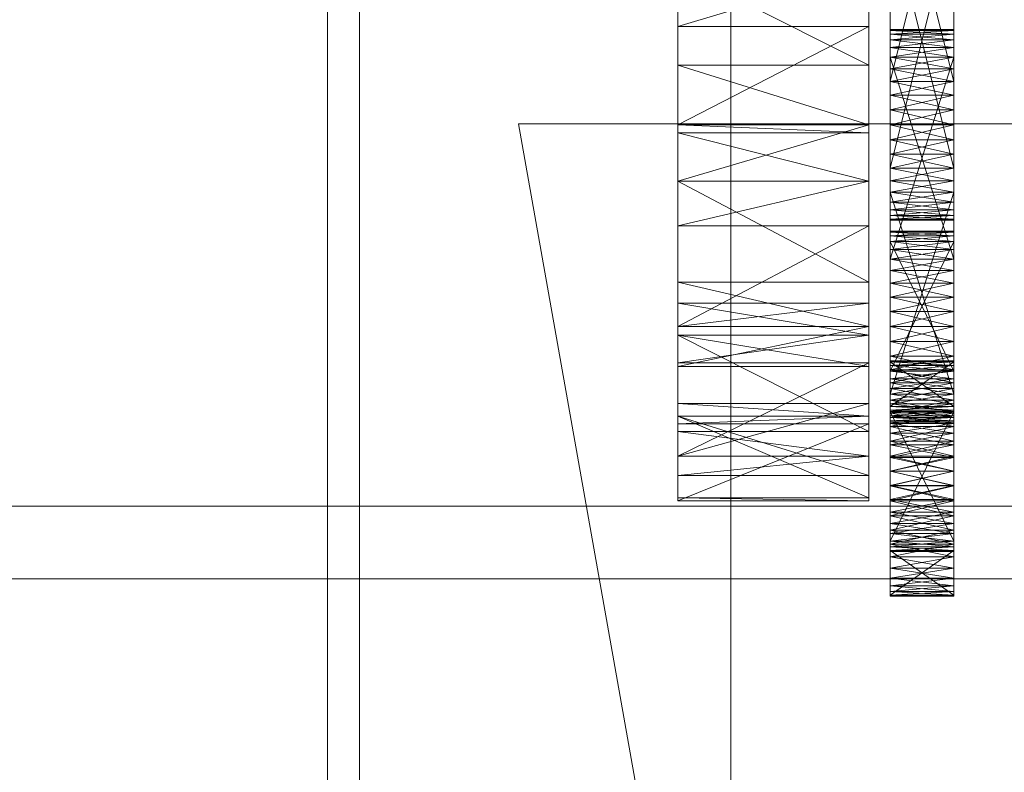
# Model space of a CAD drawing. Header units: millimetres. Extents: x -4738 to 65662, y -68080 to 6847.
# Tile 418 of 656: x 1368 to 1461, y -33625 to -33554. Entities that reach past the tile are written whole.
import ezdxf

# ---------------------------------------------------------------- set-up
doc = ezdxf.new("R2010")
doc.units = ezdxf.units.MM
for name, color, linetype, lineweight in [('COTAS_O', 1, 'Continuous', 0), ('frontal_C03', 7, 'Continuous', 0), ('frontal_secador', 7, 'Continuous', 0), ('frontal_tolva', 7, 'Continuous', 0)]:
    doc.layers.add(name, color=color, linetype=linetype, lineweight=lineweight)
doc.dimstyles.new('R19_100', dxfattribs={"dimtxt": 250, "dimasz": 150, "dimexe": 150, "dimexo": 80, "dimgap": 100, "dimtad": 1, "dimtih": 1, "dimtoh": 1, "dimdsep": 46, "dimcen": 0.09, "dimadec": 0, "dimazin": 0, "dimtfac": 1, "dimtdec": 4, "dimtofl": 0, "dimtmove": 0, "dimatfit": 3, "dimfxl": 1, "dimtolj": 1, "dimtzin": 0, "dimarcsym": 0})

# ---------------------------------------------------------------- blocks, each defined once
blk = doc.blocks.new('DIM_R31_48')
at = {"layer": 'COTAS_O'}
for p, q in [((-1725, -33700), (-1575, -33655)), ((1725, -33700), (1575, -33655)), ((-1725, -34400), (-1725, -33700)), ((-1725, -33700), (1725, -33700)), ((-1725, -33700), (-1575, -33745)), ((1725, -33700), (1575, -33745)), ((1725, -34400), (1725, -33700))]:
    blk.add_line(p, q, dxfattribs=at)
blk.add_text('3450 O', height=250, dxfattribs=at).set_placement((0, -33600))

msp = doc.modelspace()

# ---------------------------------------------------------------- linework, layer by layer
at = {"layer": 'frontal_C03'}
for p, q in [((1435, -34954.179), (1435, -32259.264)), ((1435, -32263.162), (1435, -34958.077)), ((1435, -35437.51), (1435, -32742.595)), ((1435, -32746.492), (1435, -35441.408)), ((1415, -33563.95), (1485, -33563.95)), ((1845, -35988), (1415, -33563.95))]:
    msp.add_line(p, q, dxfattribs=at)
at = {"layer": 'frontal_secador'}
for p, q in [((1400, -36000), (1400, -33000)), ((1397, -35940), (1397, -33075)), ((1400, -36000), (1400, -33075)), ((1400, -34600), (1400, -33075)), ((1400, -35940), (1400, -33075)), ((1400, -34650), (1400, -33075)), ((1400, -36000), (1400, -33250)), ((1430, -33591.527), (1430, -33457.639)), ((1448, -33457.639), (1448, -33591.527)), ((1430, -33525.858), (1430, -33569.361)), ((1430, -33525.858), (1430, -33591.527)), ((1448, -33569.361), (1448, -33525.858)), ((1448, -33591.527), (1448, -33525.858)), ((1450, -33531.516), (1450, -33562.642)), ((1456, -33562.642), (1456, -33531.516)), ((1450, -33561.268), (1450, -33533.711)), ((1450, -33566.831), (1450, -33533.711)), ((1450, -33573.05), (1450, -33533.711)), ((1456, -33533.711), (1456, -33561.268)), ((1456, -33533.711), (1456, -33566.831)), ((1456, -33533.711), (1456, -33573.05)), ((1450, -33534.785), (1450, -33559.964)), ((1450, -33534.785), (1450, -33562.642)), ((1450, -33570.414), (1450, -33534.785)), ((1456, -33559.964), (1456, -33534.785)), ((1456, -33562.642), (1456, -33534.785)), ((1456, -33534.785), (1456, -33570.414)), ((1450, -33561.268), (1450, -33535.99)), ((1450, -33535.99), (1450, -33559.964)), ((1456, -33535.99), (1450, -33559.964)), ((1456, -33559.964), (1450, -33535.99)), ((1456, -33535.99), (1456, -33561.268)), ((1456, -33559.964), (1456, -33535.99)), ((1450, -33570.414), (1450, -33540.075)), ((1456, -33540.075), (1456, -33570.414)), ((1450, -33541.483), (1450, -33569.34)), ((1450, -33541.483), (1450, -33571.331)), ((1450, -33541.483), (1450, -33573.05)), ((1456, -33569.34), (1456, -33541.483)), ((1456, -33571.331), (1456, -33541.483)), ((1456, -33573.05), (1456, -33541.483)), ((1450, -33568.135), (1450, -33542.857)), ((1450, -33570.414), (1450, -33542.857)), ((1456, -33542.857), (1456, -33568.135)), ((1456, -33542.857), (1456, -33570.414)), ((1450, -33544.161), (1450, -33569.34)), ((1450, -33568.135), (1450, -33544.161)), ((1456, -33568.135), (1450, -33544.161)), ((1456, -33544.161), (1450, -33568.135)), ((1456, -33569.34), (1456, -33544.161)), ((1456, -33544.161), (1456, -33568.135)), ((1430, -33549.365), (1430, -33564.806)), ((1430, -33558.435), (1430, -33549.365)), ((1430, -33569.361), (1430, -33549.365)), ((1430, -33549.365), (1430, -33554.777)), ((1430, -33583.889), (1430, -33549.365)), ((1430, -33591.527), (1430, -33549.365)), ((1448, -33549.365), (1430, -33554.777)), ((1448, -33558.435), (1430, -33549.365)), ((1448, -33564.806), (1448, -33549.365)), ((1448, -33549.365), (1448, -33558.435)), ((1448, -33549.365), (1448, -33569.361)), ((1448, -33554.777), (1448, -33549.365)), ((1448, -33549.365), (1448, -33583.889)), ((1448, -33549.365), (1448, -33591.527)), ((1430, -33569.353), (1430, -33554.777)), ((1430, -33554.777), (1430, -33564.05)), ((1430, -33569.361), (1430, -33554.777)), ((1448, -33554.777), (1430, -33554.777)), ((1448, -33554.777), (1430, -33564.05)), ((1448, -33554.777), (1448, -33569.353)), ((1448, -33564.05), (1448, -33554.777)), ((1448, -33554.777), (1448, -33569.361)), ((1450, -33555.16), (1450, -33555.05)), ((1456, -33555.16), (1450, -33555.05)), ((1456, -33555.05), (1450, -33555.05)), ((1456, -33555.05), (1450, -33555.16)), ((1450, -33555.05), (1450, -33555.49)), ((1450, -33555.05), (1450, -33556.768)), ((1450, -33555.05), (1450, -33578.99)), ((1450, -33561.268), (1450, -33555.05)), ((1450, -33555.16), (1450, -33556.031)), ((1450, -33555.49), (1450, -33555.16)), ((1450, -33555.16), (1450, -33557.686)), ((1456, -33555.49), (1450, -33555.16)), ((1456, -33555.16), (1450, -33555.16)), ((1456, -33555.16), (1450, -33555.49)), ((1450, -33556.031), (1450, -33555.49)), ((1456, -33556.031), (1450, -33555.49)), ((1456, -33555.49), (1450, -33555.49)), ((1456, -33555.49), (1450, -33556.031)), ((1450, -33555.49), (1450, -33556.768)), ((1456, -33555.16), (1456, -33555.05)), ((1456, -33555.49), (1456, -33555.05)), ((1456, -33556.768), (1456, -33555.05)), ((1456, -33578.99), (1456, -33555.05)), ((1456, -33555.05), (1456, -33561.268)), ((1456, -33556.031), (1456, -33555.16)), ((1456, -33555.16), (1456, -33555.49)), ((1456, -33557.686), (1456, -33555.16)), ((1456, -33555.49), (1456, -33556.031)), ((1456, -33556.768), (1456, -33555.49)), ((1450, -33556.031), (1450, -33557.686)), ((1450, -33556.768), (1450, -33556.031)), ((1450, -33577.785), (1450, -33556.031)), ((1450, -33583.075), (1450, -33556.031)), ((1450, -33556.031), (1450, -33568.135)), ((1450, -33591.635), (1450, -33556.031)), ((1456, -33556.768), (1450, -33556.031)), ((1456, -33556.031), (1450, -33556.031)), ((1456, -33556.031), (1450, -33556.768)), ((1450, -33557.686), (1450, -33556.768)), ((1456, -33557.686), (1450, -33556.768)), ((1456, -33556.768), (1450, -33556.768)), ((1456, -33556.768), (1450, -33557.686)), ((1450, -33556.768), (1450, -33576.711)), ((1450, -33558.76), (1450, -33556.768)), ((1450, -33556.768), (1450, -33578.99)), ((1450, -33561.268), (1450, -33556.768)), ((1456, -33557.686), (1456, -33556.031)), ((1456, -33556.031), (1456, -33556.768)), ((1456, -33556.031), (1456, -33577.785)), ((1456, -33556.031), (1456, -33583.075)), ((1456, -33568.135), (1456, -33556.031)), ((1456, -33556.031), (1456, -33591.635)), ((1456, -33556.768), (1456, -33557.686)), ((1456, -33576.711), (1456, -33556.768)), ((1456, -33556.768), (1456, -33558.76)), ((1456, -33578.99), (1456, -33556.768)), ((1456, -33556.768), (1456, -33561.268)), ((1450, -33557.686), (1450, -33559.964)), ((1450, -33558.76), (1450, -33557.686)), ((1450, -33577.785), (1450, -33557.686)), ((1450, -33557.686), (1450, -33576.711)), ((1450, -33557.686), (1450, -33562.642)), ((1450, -33557.686), (1450, -33568.135)), ((1456, -33558.76), (1450, -33557.686)), ((1456, -33557.686), (1450, -33557.686)), ((1456, -33557.686), (1450, -33576.711)), ((1456, -33576.711), (1450, -33557.686)), ((1456, -33557.686), (1450, -33558.76)), ((1456, -33559.964), (1456, -33557.686)), ((1456, -33557.686), (1456, -33558.76)), ((1456, -33557.686), (1456, -33577.785)), ((1456, -33576.711), (1456, -33557.686)), ((1456, -33562.642), (1456, -33557.686)), ((1456, -33568.135), (1456, -33557.686)), ((1430, -33558.435), (1430, -33564.806)), ((1430, -33564.05), (1430, -33558.435)), ((1448, -33564.05), (1430, -33558.435)), ((1448, -33558.435), (1430, -33558.435)), ((1448, -33564.806), (1448, -33558.435)), ((1448, -33558.435), (1448, -33564.05)), ((1450, -33559.964), (1450, -33558.76)), ((1456, -33559.964), (1450, -33558.76)), ((1456, -33558.76), (1450, -33558.76)), ((1450, -33561.268), (1450, -33558.76)), ((1456, -33558.76), (1450, -33559.964)), ((1456, -33558.76), (1456, -33559.964)), ((1456, -33558.76), (1456, -33561.268)), ((1450, -33559.964), (1450, -33561.268)), ((1456, -33559.964), (1450, -33559.964)), ((1456, -33559.964), (1450, -33561.268)), ((1450, -33559.964), (1450, -33562.642)), ((1456, -33561.268), (1450, -33559.964)), ((1456, -33561.268), (1456, -33559.964)), ((1456, -33562.642), (1456, -33559.964)), ((1450, -33564.05), (1450, -33561.268)), ((1450, -33561.268), (1450, -33562.642)), ((1450, -33566.831), (1450, -33561.268)), ((1456, -33561.268), (1450, -33561.268)), ((1456, -33561.268), (1450, -33562.642)), ((1456, -33562.642), (1450, -33561.268)), ((1450, -33591.094), (1450, -33561.268)), ((1450, -33561.268), (1450, -33578.99)), ((1456, -33561.268), (1456, -33564.05)), ((1456, -33562.642), (1456, -33561.268)), ((1456, -33561.268), (1456, -33566.831)), ((1456, -33561.268), (1456, -33591.094)), ((1456, -33578.99), (1456, -33561.268)), ((1450, -33562.642), (1450, -33564.05)), ((1456, -33562.642), (1450, -33562.642)), ((1456, -33562.642), (1450, -33564.05)), ((1450, -33562.642), (1450, -33565.458)), ((1450, -33562.642), (1450, -33568.135)), ((1456, -33564.05), (1450, -33562.642)), ((1450, -33562.642), (1450, -33572.069)), ((1450, -33562.642), (1450, -33570.414)), ((1456, -33564.05), (1456, -33562.642)), ((1456, -33565.458), (1456, -33562.642)), ((1456, -33568.135), (1456, -33562.642)), ((1456, -33572.069), (1456, -33562.642)), ((1456, -33570.414), (1456, -33562.642)), ((1430, -33564.05), (1430, -33569.353)), ((1430, -33564.806), (1430, -33564.05)), ((1448, -33564.05), (1430, -33564.05)), ((1448, -33564.05), (1430, -33569.353)), ((1448, -33564.806), (1430, -33564.05)), ((1448, -33569.353), (1448, -33564.05)), ((1448, -33564.05), (1448, -33564.806)), ((1450, -33566.831), (1450, -33564.05)), ((1450, -33564.05), (1450, -33565.458)), ((1456, -33564.05), (1450, -33564.05)), ((1456, -33564.05), (1450, -33565.458)), ((1456, -33565.458), (1450, -33564.05)), ((1456, -33564.05), (1456, -33566.831)), ((1456, -33565.458), (1456, -33564.05)), ((1430, -33569.361), (1430, -33564.806)), ((1448, -33569.361), (1430, -33564.806)), ((1448, -33564.806), (1430, -33564.806)), ((1448, -33564.806), (1448, -33569.361)), ((1450, -33565.458), (1450, -33566.831)), ((1456, -33565.458), (1450, -33565.458)), ((1456, -33565.458), (1450, -33566.831)), ((1450, -33565.458), (1450, -33568.135)), ((1456, -33566.831), (1450, -33565.458)), ((1456, -33566.831), (1456, -33565.458)), ((1456, -33568.135), (1456, -33565.458)), ((1450, -33569.34), (1450, -33566.831)), ((1450, -33566.831), (1450, -33568.135)), ((1450, -33571.331), (1450, -33566.831)), ((1450, -33573.05), (1450, -33566.831)), ((1456, -33566.831), (1450, -33566.831)), ((1456, -33566.831), (1450, -33568.135)), ((1456, -33568.135), (1450, -33566.831)), ((1450, -33591.094), (1450, -33566.831)), ((1456, -33566.831), (1456, -33569.34)), ((1456, -33568.135), (1456, -33566.831)), ((1456, -33566.831), (1456, -33571.331)), ((1456, -33566.831), (1456, -33573.05)), ((1456, -33566.831), (1456, -33591.094)), ((1450, -33569.34), (1450, -33568.135)), ((1456, -33568.135), (1450, -33568.135)), ((1456, -33568.135), (1450, -33569.34)), ((1456, -33569.34), (1450, -33568.135)), ((1450, -33568.135), (1450, -33570.414)), ((1450, -33568.135), (1450, -33590.357)), ((1450, -33568.135), (1450, -33591.635)), ((1450, -33568.135), (1450, -33572.069)), ((1456, -33568.135), (1456, -33569.34)), ((1456, -33570.414), (1456, -33568.135)), ((1456, -33590.357), (1456, -33568.135)), ((1456, -33591.635), (1456, -33568.135)), ((1456, -33572.069), (1456, -33568.135)), ((1448, -33569.353), (1430, -33569.353)), ((1448, -33569.353), (1430, -33569.361)), ((1430, -33569.361), (1430, -33580.859)), ((1430, -33578.895), (1430, -33569.361)), ((1430, -33583.889), (1430, -33569.361)), ((1430, -33569.361), (1430, -33573.572)), ((1430, -33569.361), (1430, -33591.527)), ((1448, -33569.361), (1430, -33569.361)), ((1448, -33569.361), (1430, -33573.572)), ((1448, -33578.895), (1430, -33569.361)), ((1448, -33580.859), (1448, -33569.361)), ((1448, -33569.361), (1448, -33578.895)), ((1448, -33569.361), (1448, -33583.889)), ((1448, -33573.572), (1448, -33569.361)), ((1448, -33591.527), (1448, -33569.361)), ((1450, -33571.331), (1450, -33569.34)), ((1450, -33569.34), (1450, -33570.414)), ((1456, -33569.34), (1450, -33569.34)), ((1456, -33569.34), (1450, -33570.414)), ((1456, -33570.414), (1450, -33569.34)), ((1450, -33589.439), (1450, -33569.34)), ((1450, -33591.094), (1450, -33569.34)), ((1456, -33569.34), (1456, -33571.331)), ((1456, -33570.414), (1456, -33569.34)), ((1456, -33569.34), (1456, -33589.439)), ((1456, -33569.34), (1456, -33591.094)), ((1450, -33570.414), (1450, -33571.331)), ((1456, -33570.414), (1450, -33570.414)), ((1456, -33570.414), (1450, -33571.331)), ((1456, -33571.331), (1450, -33570.414)), ((1450, -33570.414), (1450, -33590.357)), ((1450, -33589.439), (1450, -33570.414)), ((1456, -33589.439), (1450, -33570.414)), ((1456, -33570.414), (1450, -33589.439)), ((1450, -33572.069), (1450, -33570.414)), ((1450, -33572.939), (1450, -33570.414)), ((1456, -33571.331), (1456, -33570.414)), ((1456, -33590.357), (1456, -33570.414)), ((1456, -33570.414), (1456, -33589.439)), ((1456, -33570.414), (1456, -33572.069)), ((1456, -33570.414), (1456, -33572.939)), ((1450, -33572.609), (1450, -33571.331)), ((1450, -33571.331), (1450, -33572.069)), ((1450, -33573.05), (1450, -33571.331)), ((1456, -33571.331), (1450, -33571.331)), ((1456, -33571.331), (1450, -33572.069)), ((1456, -33572.069), (1450, -33571.331)), ((1456, -33571.331), (1456, -33572.609)), ((1456, -33572.069), (1456, -33571.331)), ((1456, -33571.331), (1456, -33573.05)), ((1450, -33572.069), (1450, -33572.609)), ((1456, -33572.069), (1450, -33572.069)), ((1456, -33572.069), (1450, -33572.609)), ((1456, -33572.609), (1450, -33572.069)), ((1450, -33572.939), (1450, -33572.069)), ((1450, -33573.05), (1450, -33572.609)), ((1450, -33572.609), (1450, -33572.939)), ((1456, -33572.609), (1450, -33572.609)), ((1456, -33572.609), (1450, -33572.939)), ((1456, -33572.939), (1450, -33572.609)), ((1456, -33572.609), (1456, -33572.069)), ((1456, -33572.069), (1456, -33572.939)), ((1456, -33572.609), (1456, -33573.05)), ((1456, -33572.939), (1456, -33572.609)), ((1430, -33586.827), (1430, -33573.572)), ((1430, -33573.572), (1430, -33583.075)), ((1430, -33583.889), (1430, -33573.572)), ((1448, -33573.572), (1430, -33573.572)), ((1448, -33573.572), (1430, -33583.075)), ((1448, -33573.572), (1448, -33586.827)), ((1448, -33583.075), (1448, -33573.572)), ((1448, -33573.572), (1448, -33583.889)), ((1450, -33572.939), (1450, -33573.05)), ((1456, -33572.939), (1450, -33572.939)), ((1456, -33572.939), (1450, -33573.05)), ((1456, -33573.05), (1450, -33572.939)), ((1456, -33573.05), (1450, -33573.05)), ((1456, -33573.05), (1456, -33572.939)), ((1450, -33574.186), (1450, -33574.075)), ((1456, -33574.186), (1450, -33574.075)), ((1456, -33574.075), (1450, -33574.075)), ((1456, -33574.075), (1450, -33574.186)), ((1450, -33574.075), (1450, -33574.516)), ((1450, -33574.186), (1450, -33575.056)), ((1450, -33574.516), (1450, -33574.186)), ((1450, -33588.01), (1450, -33574.186)), ((1450, -33574.186), (1450, -33578.99)), ((1450, -33592.51), (1450, -33574.186)), ((1450, -33574.186), (1450, -33589.439)), ((1450, -33602.572), (1450, -33574.186)), ((1456, -33574.516), (1450, -33574.186)), ((1456, -33574.186), (1450, -33574.186)), ((1456, -33574.186), (1450, -33574.516)), ((1456, -33574.186), (1456, -33574.075)), ((1456, -33574.516), (1456, -33574.075)), ((1456, -33575.056), (1456, -33574.186)), ((1456, -33574.186), (1456, -33574.516)), ((1456, -33574.186), (1456, -33588.01)), ((1456, -33578.99), (1456, -33574.186)), ((1456, -33574.186), (1456, -33592.51)), ((1456, -33589.439), (1456, -33574.186)), ((1456, -33574.186), (1456, -33602.572)), ((1450, -33575.056), (1450, -33574.516)), ((1456, -33575.056), (1450, -33574.516)), ((1456, -33574.516), (1450, -33574.516)), ((1456, -33574.516), (1450, -33575.056)), ((1450, -33574.516), (1450, -33587.272)), ((1450, -33575.794), (1450, -33574.516)), ((1450, -33574.516), (1450, -33588.927)), ((1450, -33577.785), (1450, -33574.516)), ((1450, -33583.075), (1450, -33574.516)), ((1450, -33575.056), (1450, -33576.711)), ((1450, -33575.794), (1450, -33575.056)), ((1450, -33588.01), (1450, -33575.056)), ((1450, -33575.056), (1450, -33587.272)), ((1450, -33575.056), (1450, -33578.99)), ((1456, -33575.794), (1450, -33575.056)), ((1456, -33575.056), (1450, -33575.056)), ((1456, -33575.056), (1450, -33587.272)), ((1456, -33587.272), (1450, -33575.056)), ((1456, -33575.056), (1450, -33575.794)), ((1456, -33574.516), (1456, -33575.056)), ((1456, -33587.272), (1456, -33574.516)), ((1456, -33574.516), (1456, -33575.794)), ((1456, -33588.927), (1456, -33574.516)), ((1456, -33574.516), (1456, -33577.785)), ((1456, -33574.516), (1456, -33583.075)), ((1456, -33576.711), (1456, -33575.056)), ((1456, -33575.056), (1456, -33575.794)), ((1456, -33575.056), (1456, -33588.01)), ((1456, -33587.272), (1456, -33575.056)), ((1456, -33578.99), (1456, -33575.056)), ((1450, -33576.711), (1450, -33575.794)), ((1456, -33576.711), (1450, -33575.794)), ((1456, -33575.794), (1450, -33575.794)), ((1450, -33577.785), (1450, -33575.794)), ((1456, -33575.794), (1450, -33576.711)), ((1456, -33575.794), (1456, -33576.711)), ((1456, -33575.794), (1456, -33577.785)), ((1450, -33576.711), (1450, -33577.785)), ((1456, -33576.711), (1450, -33576.711)), ((1456, -33576.711), (1450, -33577.785)), ((1450, -33576.711), (1450, -33578.99)), ((1456, -33577.785), (1450, -33576.711)), ((1456, -33577.785), (1456, -33576.711)), ((1456, -33578.99), (1456, -33576.711)), ((1450, -33580.294), (1450, -33577.785)), ((1450, -33577.785), (1450, -33578.99)), ((1450, -33583.075), (1450, -33577.785)), ((1456, -33577.785), (1450, -33577.785)), ((1456, -33577.785), (1450, -33578.99)), ((1456, -33578.99), (1450, -33577.785)), ((1456, -33577.785), (1456, -33580.294)), ((1456, -33578.99), (1456, -33577.785)), ((1456, -33577.785), (1456, -33583.075)), ((1430, -33578.895), (1430, -33580.859)), ((1430, -33583.075), (1430, -33578.895)), ((1448, -33583.075), (1430, -33578.895)), ((1448, -33578.895), (1430, -33578.895)), ((1448, -33580.859), (1448, -33578.895)), ((1448, -33578.895), (1448, -33583.075)), ((1450, -33578.99), (1450, -33580.294)), ((1456, -33578.99), (1450, -33578.99)), ((1456, -33578.99), (1450, -33580.294)), ((1450, -33578.99), (1450, -33581.667)), ((1450, -33578.99), (1450, -33584.483)), ((1450, -33578.99), (1450, -33589.439)), ((1456, -33580.294), (1450, -33578.99)), ((1450, -33578.99), (1450, -33591.094)), ((1456, -33580.294), (1456, -33578.99)), ((1456, -33581.667), (1456, -33578.99)), ((1456, -33584.483), (1456, -33578.99)), ((1456, -33589.439), (1456, -33578.99)), ((1456, -33591.094), (1456, -33578.99)), ((1430, -33580.859), (1430, -33583.075)), ((1430, -33583.889), (1430, -33580.859)), ((1448, -33583.889), (1430, -33580.859)), ((1448, -33580.859), (1430, -33580.859)), ((1448, -33580.859), (1430, -33583.075)), ((1448, -33583.075), (1448, -33580.859)), ((1448, -33580.859), (1448, -33583.889)), ((1450, -33583.075), (1450, -33580.294)), ((1450, -33580.294), (1450, -33581.667)), ((1456, -33580.294), (1450, -33580.294)), ((1456, -33580.294), (1450, -33581.667)), ((1456, -33581.667), (1450, -33580.294)), ((1456, -33580.294), (1456, -33583.075)), ((1456, -33581.667), (1456, -33580.294)), ((1450, -33581.667), (1450, -33583.075)), ((1456, -33581.667), (1450, -33581.667)), ((1456, -33581.667), (1450, -33583.075)), ((1450, -33581.667), (1450, -33584.483)), ((1456, -33583.075), (1450, -33581.667)), ((1456, -33583.075), (1456, -33581.667)), ((1456, -33584.483), (1456, -33581.667)), ((1430, -33583.075), (1430, -33586.827)), ((1448, -33583.075), (1430, -33583.075)), ((1448, -33583.075), (1430, -33586.827)), ((1448, -33586.827), (1448, -33583.075)), ((1450, -33585.857), (1450, -33583.075)), ((1450, -33583.075), (1450, -33584.483)), ((1450, -33588.365), (1450, -33583.075)), ((1450, -33591.635), (1450, -33583.075)), ((1456, -33583.075), (1450, -33583.075)), ((1456, -33583.075), (1450, -33584.483)), ((1456, -33584.483), (1450, -33583.075)), ((1450, -33604.18), (1450, -33583.075)), ((1450, -33583.075), (1450, -33588.927)), ((1456, -33583.075), (1456, -33585.857)), ((1456, -33584.483), (1456, -33583.075)), ((1456, -33583.075), (1456, -33588.365)), ((1456, -33583.075), (1456, -33591.635)), ((1456, -33583.075), (1456, -33604.18)), ((1456, -33588.927), (1456, -33583.075)), ((1430, -33586.827), (1430, -33583.889)), ((1430, -33583.889), (1430, -33590.317)), ((1430, -33592.954), (1430, -33583.889)), ((1430, -33591.527), (1430, -33583.889)), ((1430, -33583.889), (1430, -33586.487)), ((1448, -33586.827), (1430, -33583.889)), ((1448, -33583.889), (1430, -33583.889)), ((1448, -33583.889), (1430, -33586.487)), ((1448, -33592.954), (1430, -33583.889)), ((1448, -33583.889), (1448, -33586.827)), ((1448, -33590.317), (1448, -33583.889)), ((1448, -33583.889), (1448, -33592.954)), ((1448, -33583.889), (1448, -33591.527)), ((1448, -33586.487), (1448, -33583.889)), ((1450, -33584.483), (1450, -33585.857)), ((1456, -33584.483), (1450, -33584.483)), ((1456, -33584.483), (1450, -33585.857)), ((1450, -33584.483), (1450, -33587.161)), ((1450, -33584.483), (1450, -33589.439)), ((1456, -33585.857), (1450, -33584.483)), ((1456, -33585.857), (1456, -33584.483)), ((1456, -33587.161), (1456, -33584.483)), ((1456, -33589.439), (1456, -33584.483)), ((1430, -33597.124), (1430, -33586.487)), ((1430, -33586.487), (1430, -33595.291)), ((1430, -33591.527), (1430, -33586.487)), ((1448, -33586.487), (1430, -33586.487)), ((1448, -33586.487), (1430, -33595.291)), ((1448, -33586.487), (1448, -33597.124)), ((1448, -33595.291), (1448, -33586.487)), ((1448, -33586.487), (1448, -33591.527)), ((1450, -33588.365), (1450, -33585.857)), ((1450, -33585.857), (1450, -33587.161)), ((1456, -33585.857), (1450, -33585.857)), ((1456, -33585.857), (1450, -33587.161)), ((1456, -33587.161), (1450, -33585.857)), ((1450, -33586.402), (1450, -33586.291)), ((1456, -33586.402), (1450, -33586.291)), ((1456, -33586.291), (1450, -33586.291)), ((1456, -33586.291), (1450, -33586.402)), ((1450, -33586.291), (1450, -33590.611)), ((1450, -33586.731), (1450, -33586.291)), ((1450, -33586.291), (1450, -33591.481)), ((1450, -33588.01), (1450, -33586.291)), ((1450, -33586.402), (1450, -33587.272)), ((1450, -33586.731), (1450, -33586.402)), ((1450, -33590.94), (1450, -33586.402)), ((1450, -33586.402), (1450, -33590.611)), ((1450, -33586.402), (1450, -33588.927)), ((1450, -33586.402), (1450, -33593.883)), ((1450, -33594.21), (1450, -33586.402)), ((1450, -33586.402), (1450, -33603.31)), ((1450, -33604.79), (1450, -33586.402)), ((1456, -33586.731), (1450, -33586.402)), ((1456, -33586.402), (1450, -33586.402)), ((1456, -33586.402), (1450, -33590.611)), ((1456, -33590.611), (1450, -33586.402)), ((1456, -33586.402), (1450, -33586.731)), ((1456, -33585.857), (1456, -33588.365)), ((1456, -33587.161), (1456, -33585.857)), ((1456, -33586.402), (1456, -33586.291)), ((1456, -33590.611), (1456, -33586.291)), ((1456, -33586.291), (1456, -33586.731)), ((1456, -33591.481), (1456, -33586.291)), ((1456, -33586.291), (1456, -33588.01)), ((1456, -33587.272), (1456, -33586.402)), ((1456, -33586.402), (1456, -33586.731)), ((1456, -33586.402), (1456, -33590.94)), ((1456, -33590.611), (1456, -33586.402)), ((1456, -33588.927), (1456, -33586.402)), ((1456, -33593.883), (1456, -33586.402)), ((1456, -33586.402), (1456, -33594.21)), ((1456, -33603.31), (1456, -33586.402)), ((1456, -33586.402), (1456, -33604.79)), ((1448, -33586.827), (1430, -33586.827)), ((1450, -33587.272), (1450, -33586.731)), ((1456, -33587.272), (1450, -33586.731)), ((1456, -33586.731), (1450, -33586.731)), ((1450, -33588.01), (1450, -33586.731)), ((1456, -33586.731), (1450, -33587.272)), ((1450, -33587.161), (1450, -33588.365)), ((1456, -33587.161), (1450, -33587.161)), ((1456, -33587.161), (1450, -33588.365)), ((1450, -33587.161), (1450, -33589.439)), ((1456, -33588.365), (1450, -33587.161)), ((1450, -33587.272), (1450, -33588.01)), ((1456, -33587.272), (1450, -33587.272)), ((1456, -33587.272), (1450, -33588.01)), ((1450, -33587.272), (1450, -33588.927)), ((1456, -33588.01), (1450, -33587.272)), ((1456, -33586.731), (1456, -33587.272)), ((1456, -33586.731), (1456, -33588.01)), ((1456, -33588.365), (1456, -33587.161)), ((1456, -33589.439), (1456, -33587.161)), ((1456, -33588.01), (1456, -33587.272)), ((1456, -33588.927), (1456, -33587.272)), ((1450, -33590.001), (1450, -33588.01)), ((1450, -33588.01), (1450, -33588.927)), ((1450, -33592.51), (1450, -33588.01)), ((1456, -33588.01), (1450, -33588.01)), ((1456, -33588.01), (1450, -33588.927)), ((1456, -33588.927), (1450, -33588.01)), ((1450, -33588.01), (1450, -33591.481)), ((1450, -33598.072), (1450, -33588.01)), ((1450, -33590.357), (1450, -33588.365)), ((1450, -33588.365), (1450, -33589.439)), ((1450, -33591.635), (1450, -33588.365)), ((1456, -33588.365), (1450, -33588.365)), ((1456, -33588.365), (1450, -33589.439)), ((1456, -33589.439), (1450, -33588.365)), ((1450, -33604.18), (1450, -33588.365)), ((1456, -33588.01), (1456, -33590.001)), ((1456, -33588.927), (1456, -33588.01)), ((1456, -33588.01), (1456, -33592.51)), ((1456, -33591.481), (1456, -33588.01)), ((1456, -33588.01), (1456, -33598.072)), ((1456, -33588.365), (1456, -33590.357)), ((1456, -33589.439), (1456, -33588.365)), ((1456, -33588.365), (1456, -33591.635)), ((1456, -33588.365), (1456, -33604.18)), ((1450, -33588.927), (1450, -33590.001)), ((1456, -33588.927), (1450, -33588.927)), ((1456, -33588.927), (1450, -33590.001)), ((1450, -33588.927), (1450, -33591.205)), ((1450, -33588.927), (1450, -33593.883)), ((1456, -33590.001), (1450, -33588.927)), ((1450, -33588.927), (1450, -33599.377)), ((1450, -33588.927), (1450, -33604.18)), ((1456, -33590.001), (1456, -33588.927)), ((1456, -33591.205), (1456, -33588.927)), ((1456, -33593.883), (1456, -33588.927)), ((1456, -33599.377), (1456, -33588.927)), ((1456, -33604.18), (1456, -33588.927)), ((1450, -33590.357), (1450, -33589.439)), ((1456, -33589.439), (1450, -33589.439)), ((1456, -33589.439), (1450, -33590.357)), ((1456, -33590.357), (1450, -33589.439)), ((1450, -33589.439), (1450, -33591.094)), ((1450, -33589.439), (1450, -33603.85)), ((1450, -33589.439), (1450, -33604.291)), ((1450, -33589.439), (1450, -33602.572)), ((1450, -33589.439), (1450, -33591.965)), ((1450, -33592.51), (1450, -33590.001)), ((1450, -33590.001), (1450, -33591.205)), ((1456, -33590.001), (1450, -33590.001)), ((1456, -33590.001), (1450, -33591.205)), ((1456, -33591.205), (1450, -33590.001)), ((1456, -33589.439), (1456, -33590.357)), ((1456, -33591.094), (1456, -33589.439)), ((1456, -33603.85), (1456, -33589.439)), ((1456, -33604.291), (1456, -33589.439)), ((1456, -33602.572), (1456, -33589.439)), ((1456, -33591.965), (1456, -33589.439)), ((1456, -33590.001), (1456, -33592.51)), ((1456, -33591.205), (1456, -33590.001)), ((1430, -33592.954), (1430, -33590.317)), ((1430, -33590.317), (1430, -33595.291)), ((1430, -33591.527), (1430, -33590.317)), ((1448, -33591.527), (1430, -33590.317)), ((1448, -33590.317), (1430, -33590.317)), ((1448, -33590.317), (1430, -33595.291)), ((1448, -33590.317), (1448, -33592.954)), ((1448, -33595.291), (1448, -33590.317)), ((1448, -33590.317), (1448, -33591.527)), ((1450, -33591.635), (1450, -33590.357)), ((1450, -33590.357), (1450, -33591.094)), ((1456, -33590.357), (1450, -33590.357)), ((1456, -33590.357), (1450, -33591.094)), ((1456, -33591.094), (1450, -33590.357)), ((1450, -33603.31), (1450, -33590.357)), ((1450, -33604.18), (1450, -33590.357)), ((1450, -33590.611), (1450, -33590.94)), ((1456, -33590.611), (1450, -33590.611)), ((1456, -33590.611), (1450, -33590.94)), ((1450, -33590.611), (1450, -33591.481)), ((1456, -33590.94), (1450, -33590.611)), ((1450, -33592.219), (1450, -33590.94)), ((1450, -33590.94), (1450, -33591.481)), ((1450, -33594.21), (1450, -33590.94)), ((1456, -33590.94), (1450, -33590.94)), ((1456, -33590.94), (1450, -33591.481)), ((1456, -33591.481), (1450, -33590.94)), ((1450, -33591.094), (1450, -33591.635)), ((1456, -33591.094), (1450, -33591.094)), ((1456, -33591.094), (1450, -33591.635)), ((1456, -33591.635), (1450, -33591.094)), ((1450, -33591.094), (1450, -33603.85)), ((1450, -33603.31), (1450, -33591.094)), ((1456, -33603.31), (1450, -33591.094)), ((1456, -33591.094), (1450, -33603.31)), ((1450, -33591.965), (1450, -33591.094)), ((1450, -33591.205), (1450, -33592.51)), ((1456, -33591.205), (1450, -33591.205)), ((1456, -33591.205), (1450, -33592.51)), ((1450, -33591.205), (1450, -33593.883)), ((1456, -33592.51), (1450, -33591.205)), ((1456, -33590.357), (1456, -33591.635)), ((1456, -33591.094), (1456, -33590.357)), ((1456, -33590.357), (1456, -33603.31)), ((1456, -33590.357), (1456, -33604.18)), ((1456, -33590.94), (1456, -33590.611)), ((1456, -33591.481), (1456, -33590.611)), ((1456, -33590.94), (1456, -33592.219)), ((1456, -33591.481), (1456, -33590.94)), ((1456, -33590.94), (1456, -33594.21)), ((1456, -33591.635), (1456, -33591.094)), ((1456, -33603.85), (1456, -33591.094)), ((1456, -33591.094), (1456, -33603.31)), ((1456, -33591.094), (1456, -33591.965)), ((1456, -33592.51), (1456, -33591.205)), ((1456, -33593.883), (1456, -33591.205)), ((1430, -33597.124), (1430, -33591.527)), ((1430, -33591.527), (1430, -33592.256)), ((1430, -33599.235), (1430, -33591.527)), ((1448, -33597.124), (1430, -33591.527)), ((1448, -33591.527), (1430, -33591.527)), ((1448, -33591.527), (1430, -33592.256)), ((1448, -33599.235), (1430, -33591.527)), ((1448, -33591.527), (1448, -33597.124)), ((1448, -33592.256), (1448, -33591.527)), ((1448, -33591.527), (1448, -33599.235)), ((1450, -33591.481), (1450, -33592.219)), ((1456, -33591.481), (1450, -33591.481)), ((1456, -33591.481), (1450, -33592.219)), ((1450, -33591.481), (1450, -33593.136)), ((1450, -33591.481), (1450, -33595.414)), ((1450, -33591.481), (1450, -33600.908)), ((1450, -33591.481), (1450, -33608.389)), ((1450, -33598.072), (1450, -33591.481)), ((1456, -33592.219), (1450, -33591.481)), ((1450, -33592.075), (1450, -33591.635)), ((1450, -33591.635), (1450, -33591.965)), ((1456, -33591.635), (1450, -33591.635)), ((1456, -33591.635), (1450, -33591.965)), ((1456, -33591.965), (1450, -33591.635)), ((1450, -33591.965), (1450, -33592.075)), ((1456, -33591.965), (1450, -33591.965)), ((1456, -33591.965), (1450, -33592.075)), ((1456, -33592.075), (1450, -33591.965)), ((1456, -33592.075), (1450, -33592.075)), ((1456, -33592.219), (1456, -33591.481)), ((1456, -33593.136), (1456, -33591.481)), ((1456, -33595.414), (1456, -33591.481)), ((1456, -33600.908), (1456, -33591.481)), ((1456, -33608.389), (1456, -33591.481)), ((1456, -33591.481), (1456, -33598.072)), ((1456, -33591.635), (1456, -33592.075)), ((1456, -33591.965), (1456, -33591.635)), ((1456, -33592.075), (1456, -33591.965)), ((1430, -33599.235), (1430, -33592.256)), ((1430, -33592.256), (1430, -33599.5)), ((1448, -33592.256), (1430, -33592.256)), ((1448, -33592.256), (1430, -33599.5)), ((1430, -33595.291), (1430, -33592.954)), ((1448, -33595.291), (1430, -33592.954)), ((1448, -33592.954), (1430, -33592.954)), ((1448, -33592.256), (1448, -33599.235)), ((1448, -33599.5), (1448, -33592.256)), ((1448, -33592.954), (1448, -33595.291)), ((1450, -33594.21), (1450, -33592.219)), ((1450, -33592.219), (1450, -33593.136)), ((1456, -33592.219), (1450, -33592.219)), ((1456, -33592.219), (1450, -33593.136)), ((1456, -33593.136), (1450, -33592.219)), ((1450, -33595.291), (1450, -33592.51)), ((1450, -33592.51), (1450, -33593.883)), ((1450, -33598.072), (1450, -33592.51)), ((1450, -33602.572), (1450, -33592.51)), ((1456, -33592.51), (1450, -33592.51)), ((1456, -33592.51), (1450, -33593.883)), ((1456, -33593.883), (1450, -33592.51)), ((1456, -33592.219), (1456, -33594.21)), ((1456, -33593.136), (1456, -33592.219)), ((1456, -33592.51), (1456, -33595.291)), ((1456, -33593.883), (1456, -33592.51)), ((1456, -33592.51), (1456, -33598.072)), ((1456, -33592.51), (1456, -33602.572)), ((1450, -33593.136), (1450, -33594.21)), ((1456, -33593.136), (1450, -33593.136)), ((1456, -33593.136), (1450, -33594.21)), ((1450, -33593.136), (1450, -33595.414)), ((1456, -33594.21), (1450, -33593.136)), ((1450, -33593.883), (1450, -33595.291)), ((1456, -33593.883), (1450, -33593.883)), ((1456, -33593.883), (1450, -33595.291)), ((1450, -33593.883), (1450, -33596.699)), ((1450, -33593.883), (1450, -33599.377)), ((1450, -33593.883), (1450, -33603.31)), ((1456, -33595.291), (1450, -33593.883)), ((1456, -33594.21), (1456, -33593.136)), ((1456, -33595.414), (1456, -33593.136)), ((1456, -33595.291), (1456, -33593.883)), ((1456, -33596.699), (1456, -33593.883)), ((1456, -33599.377), (1456, -33593.883)), ((1456, -33603.31), (1456, -33593.883)), ((1450, -33596.719), (1450, -33594.21)), ((1450, -33594.21), (1450, -33595.414)), ((1450, -33599.5), (1450, -33594.21)), ((1450, -33604.79), (1450, -33594.21)), ((1456, -33594.21), (1450, -33594.21)), ((1456, -33594.21), (1450, -33595.414)), ((1456, -33595.414), (1450, -33594.21)), ((1456, -33594.21), (1456, -33596.719)), ((1456, -33595.414), (1456, -33594.21)), ((1456, -33594.21), (1456, -33599.5)), ((1456, -33594.21), (1456, -33604.79)), ((1430, -33595.291), (1430, -33597.124)), ((1448, -33595.291), (1430, -33595.291)), ((1448, -33595.291), (1430, -33597.124)), ((1448, -33597.124), (1448, -33595.291)), ((1450, -33598.072), (1450, -33595.291)), ((1450, -33595.291), (1450, -33596.699)), ((1456, -33595.291), (1450, -33595.291)), ((1456, -33595.291), (1450, -33596.699)), ((1456, -33596.699), (1450, -33595.291)), ((1450, -33595.414), (1450, -33596.719)), ((1456, -33595.414), (1450, -33595.414)), ((1456, -33595.414), (1450, -33596.719)), ((1450, -33595.414), (1450, -33598.092)), ((1450, -33595.414), (1450, -33600.908)), ((1456, -33596.719), (1450, -33595.414)), ((1456, -33595.291), (1456, -33598.072)), ((1456, -33596.699), (1456, -33595.291)), ((1456, -33596.719), (1456, -33595.414)), ((1456, -33598.092), (1456, -33595.414)), ((1456, -33600.908), (1456, -33595.414)), ((1450, -33596.699), (1450, -33598.072)), ((1456, -33596.699), (1450, -33596.699)), ((1456, -33596.699), (1450, -33598.072)), ((1450, -33596.699), (1450, -33599.377)), ((1456, -33598.072), (1450, -33596.699)), ((1450, -33599.5), (1450, -33596.719)), ((1450, -33596.719), (1450, -33598.092)), ((1456, -33596.719), (1450, -33596.719)), ((1456, -33596.719), (1450, -33598.092)), ((1456, -33598.092), (1450, -33596.719)), ((1456, -33598.072), (1456, -33596.699)), ((1456, -33599.377), (1456, -33596.699)), ((1456, -33596.719), (1456, -33599.5)), ((1456, -33598.092), (1456, -33596.719)), ((1448, -33597.124), (1430, -33597.124)), ((1450, -33600.581), (1450, -33598.072)), ((1450, -33598.072), (1450, -33599.377)), ((1450, -33602.572), (1450, -33598.072)), ((1456, -33598.072), (1450, -33598.072)), ((1456, -33598.072), (1450, -33599.377)), ((1456, -33599.377), (1450, -33598.072)), ((1450, -33608.389), (1450, -33598.072)), ((1450, -33598.092), (1450, -33599.5)), ((1456, -33598.092), (1450, -33598.092)), ((1456, -33598.092), (1450, -33599.5)), ((1450, -33598.092), (1450, -33600.908)), ((1456, -33599.5), (1450, -33598.092)), ((1456, -33598.072), (1456, -33600.581)), ((1456, -33599.377), (1456, -33598.072)), ((1456, -33598.072), (1456, -33602.572)), ((1456, -33598.072), (1456, -33608.389)), ((1456, -33599.5), (1456, -33598.092)), ((1456, -33600.908), (1456, -33598.092)), ((1430, -33599.5), (1430, -33599.235)), ((1448, -33599.5), (1430, -33599.235)), ((1448, -33599.235), (1430, -33599.235)), ((1448, -33599.5), (1430, -33599.5)), ((1448, -33599.235), (1448, -33599.5)), ((1450, -33599.377), (1450, -33600.581)), ((1456, -33599.377), (1450, -33599.377)), ((1456, -33599.377), (1450, -33600.581)), ((1450, -33599.377), (1450, -33601.655)), ((1450, -33599.377), (1450, -33603.31)), ((1456, -33600.581), (1450, -33599.377)), ((1450, -33599.377), (1450, -33604.18)), ((1450, -33602.281), (1450, -33599.5)), ((1450, -33599.5), (1450, -33600.908)), ((1450, -33604.79), (1450, -33599.5)), ((1456, -33599.5), (1450, -33599.5)), ((1456, -33599.5), (1450, -33600.908)), ((1456, -33600.908), (1450, -33599.5)), ((1456, -33600.581), (1456, -33599.377)), ((1456, -33601.655), (1456, -33599.377)), ((1456, -33603.31), (1456, -33599.377)), ((1456, -33604.18), (1456, -33599.377)), ((1456, -33599.5), (1456, -33602.281)), ((1456, -33600.908), (1456, -33599.5)), ((1456, -33599.5), (1456, -33604.79)), ((1450, -33602.572), (1450, -33600.581)), ((1450, -33600.581), (1450, -33601.655)), ((1456, -33600.581), (1450, -33600.581)), ((1456, -33600.581), (1450, -33601.655)), ((1456, -33601.655), (1450, -33600.581)), ((1450, -33600.908), (1450, -33602.281)), ((1456, -33600.908), (1450, -33600.908)), ((1456, -33600.908), (1450, -33602.281)), ((1450, -33600.908), (1450, -33603.586)), ((1450, -33600.908), (1450, -33605.864)), ((1450, -33600.908), (1450, -33608.389)), ((1456, -33602.281), (1450, -33600.908)), ((1456, -33600.581), (1456, -33602.572)), ((1456, -33601.655), (1456, -33600.581)), ((1456, -33602.281), (1456, -33600.908)), ((1456, -33603.586), (1456, -33600.908)), ((1456, -33605.864), (1456, -33600.908)), ((1456, -33608.389), (1456, -33600.908)), ((1450, -33601.655), (1450, -33602.572)), ((1456, -33601.655), (1450, -33601.655)), ((1456, -33601.655), (1450, -33602.572)), ((1450, -33601.655), (1450, -33603.31)), ((1456, -33602.572), (1450, -33601.655)), ((1450, -33604.79), (1450, -33602.281)), ((1450, -33602.281), (1450, -33603.586)), ((1456, -33602.281), (1450, -33602.281)), ((1456, -33602.281), (1450, -33603.586)), ((1456, -33603.586), (1450, -33602.281)), ((1456, -33602.572), (1456, -33601.655)), ((1456, -33603.31), (1456, -33601.655)), ((1456, -33602.281), (1456, -33604.79)), ((1456, -33603.586), (1456, -33602.281)), ((1450, -33603.85), (1450, -33602.572)), ((1450, -33602.572), (1450, -33603.31)), ((1450, -33604.291), (1450, -33602.572)), ((1456, -33602.572), (1450, -33602.572)), ((1456, -33602.572), (1450, -33603.31)), ((1456, -33603.31), (1450, -33602.572)), ((1450, -33608.389), (1450, -33602.572)), ((1456, -33602.572), (1456, -33603.85)), ((1456, -33603.31), (1456, -33602.572)), ((1456, -33602.572), (1456, -33604.291)), ((1456, -33602.572), (1456, -33608.389)), ((1450, -33603.85), (1450, -33603.31)), ((1456, -33603.31), (1450, -33603.31)), ((1456, -33603.31), (1450, -33603.85)), ((1456, -33603.85), (1450, -33603.31)), ((1450, -33603.31), (1450, -33604.18)), ((1450, -33603.31), (1450, -33608.5)), ((1450, -33603.31), (1450, -33608.06)), ((1450, -33603.31), (1450, -33604.79)), ((1450, -33603.586), (1450, -33604.79)), ((1456, -33603.586), (1450, -33603.586)), ((1456, -33603.586), (1450, -33604.79)), ((1450, -33603.586), (1450, -33605.864)), ((1456, -33604.79), (1450, -33603.586)), ((1450, -33604.291), (1450, -33603.85)), ((1450, -33603.85), (1450, -33604.18)), ((1456, -33603.85), (1450, -33603.85)), ((1456, -33603.85), (1450, -33604.18)), ((1456, -33604.18), (1450, -33603.85)), ((1450, -33608.389), (1450, -33603.85)), ((1450, -33604.18), (1450, -33604.291)), ((1456, -33604.18), (1450, -33604.18)), ((1456, -33604.18), (1450, -33604.291)), ((1456, -33604.291), (1450, -33604.18)), ((1450, -33604.18), (1450, -33608.5)), ((1450, -33608.389), (1450, -33604.18)), ((1456, -33608.389), (1450, -33604.18)), ((1456, -33604.18), (1450, -33608.389)), ((1456, -33603.31), (1456, -33603.85)), ((1456, -33604.18), (1456, -33603.31)), ((1456, -33608.5), (1456, -33603.31)), ((1456, -33608.06), (1456, -33603.31)), ((1456, -33604.79), (1456, -33603.31)), ((1456, -33604.79), (1456, -33603.586)), ((1456, -33605.864), (1456, -33603.586)), ((1456, -33603.85), (1456, -33604.291)), ((1456, -33604.18), (1456, -33603.85)), ((1456, -33603.85), (1456, -33608.389)), ((1456, -33604.291), (1456, -33604.18)), ((1456, -33608.5), (1456, -33604.18)), ((1456, -33604.18), (1456, -33608.389)), ((1456, -33604.291), (1450, -33604.291)), ((1450, -33606.781), (1450, -33604.79)), ((1450, -33604.79), (1450, -33605.864)), ((1450, -33608.06), (1450, -33604.79)), ((1456, -33604.79), (1450, -33604.79)), ((1456, -33604.79), (1450, -33605.864)), ((1456, -33605.864), (1450, -33604.79)), ((1456, -33604.79), (1456, -33606.781)), ((1456, -33605.864), (1456, -33604.79)), ((1456, -33604.79), (1456, -33608.06)), ((1450, -33605.864), (1450, -33606.781)), ((1456, -33605.864), (1450, -33605.864)), ((1456, -33605.864), (1450, -33606.781)), ((1450, -33605.864), (1450, -33607.519)), ((1450, -33605.864), (1450, -33608.389)), ((1456, -33606.781), (1450, -33605.864)), ((1456, -33606.781), (1456, -33605.864)), ((1456, -33607.519), (1456, -33605.864)), ((1456, -33608.389), (1456, -33605.864)), ((1450, -33608.06), (1450, -33606.781)), ((1450, -33606.781), (1450, -33607.519)), ((1456, -33606.781), (1450, -33606.781)), ((1456, -33606.781), (1450, -33607.519)), ((1456, -33607.519), (1450, -33606.781)), ((1456, -33606.781), (1456, -33608.06)), ((1456, -33607.519), (1456, -33606.781)), ((1450, -33607.519), (1450, -33608.06)), ((1456, -33607.519), (1450, -33607.519)), ((1456, -33607.519), (1450, -33608.06)), ((1450, -33607.519), (1450, -33608.389)), ((1456, -33608.06), (1450, -33607.519)), ((1456, -33608.06), (1456, -33607.519)), ((1456, -33608.389), (1456, -33607.519)), ((1450, -33608.5), (1450, -33608.06)), ((1450, -33608.06), (1450, -33608.389)), ((1456, -33608.06), (1450, -33608.06)), ((1456, -33608.06), (1450, -33608.389)), ((1456, -33608.389), (1450, -33608.06)), ((1450, -33608.5), (1450, -33608.389)), ((1456, -33608.389), (1450, -33608.389)), ((1456, -33608.389), (1450, -33608.5)), ((1456, -33608.5), (1450, -33608.389)), ((1456, -33608.5), (1450, -33608.5)), ((1456, -33608.06), (1456, -33608.5)), ((1456, -33608.389), (1456, -33608.06)), ((1456, -33608.389), (1456, -33608.5))]:
    msp.add_line(p, q, dxfattribs=at)
at = {"layer": 'frontal_tolva'}
for p, q in [((1725, -33600), (-1725, -33600)), ((1725, -33606.849), (-1725, -33606.849))]:
    msp.add_line(p, q, dxfattribs=at)

# ---------------------------------------------------------------- dimensions: what is measured, and where the dimension line sits
at = {"layer": 'COTAS_O'}
dim = msp.add_aligned_dim(p1=(-1725, -34400), p2=(1725, -34400), distance=700, text='<> O', dimstyle='R19_100', dxfattribs=at)
dim.commit()
dim.dimension.update_dxf_attribs({"geometry": 'DIM_R31_48', "text_midpoint": (0, -33700)})

doc.saveas('drawing.dxf')
